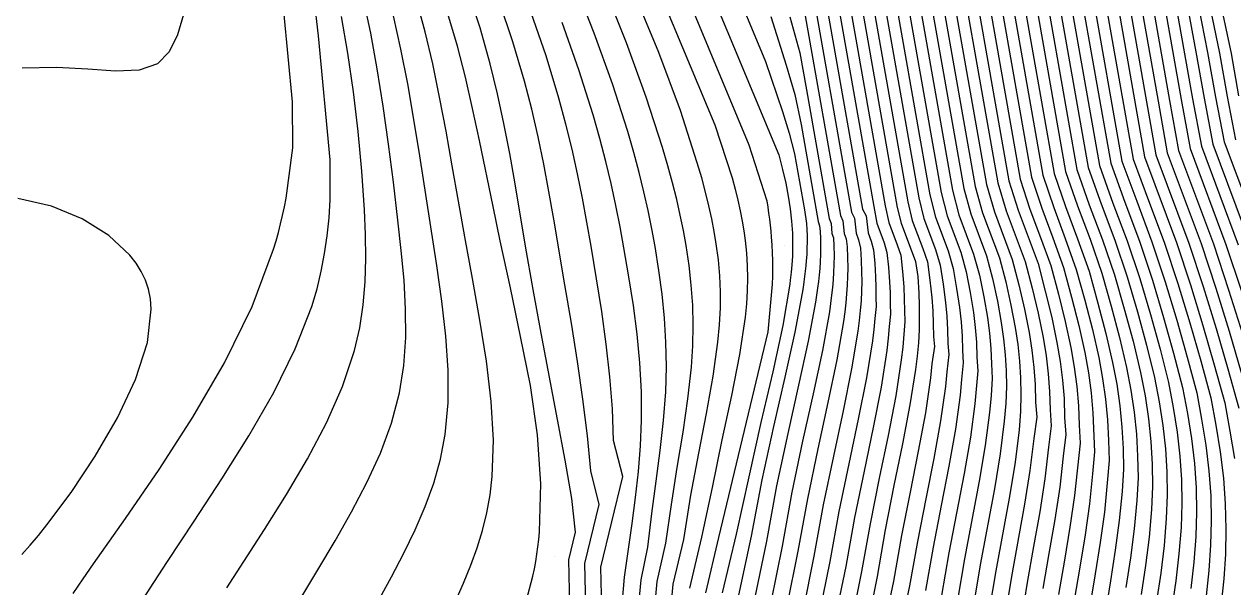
# Model space of a CAD drawing. Extents: x 2356077 to 2359823, y 225951 to 227822.
# Drawn here: x 2356756.3 to 2356848, y 227053.6 to 227096.2 of the extents above; entities that cross this region are included whole.
import ezdxf

# ---------------------------------------------------------------- set-up
doc = ezdxf.new("R2010")
doc.units = 0
for name, color, linetype in [('DTM Contours Major', 7, 'Continuous'), ('DTM Contours Minor', 7, 'Continuous'), ('PH Exist DTM Point', 7, 'Continuous')]:
    doc.layers.add(name, color=color, linetype=linetype)

msp = doc.modelspace()

# ---------------------------------------------------------------- linework, layer by layer
at = {"layer": 'DTM Contours Major'}
for points in [[(2356817.789, 227119.084), (2356824.15, 227083.041), (2356824.528, 227081.48), (2356825.407, 227079.137), (2356825.769, 227077.943), (2356826, 227076.5), (2356826.179, 227075.121), (2356826.276, 227074.077), (2356826.336, 227073.044), (2356826.356, 227072.008), (2356826.434, 227071.169), (2356826.272, 227069.876), (2356826.167, 227068.754), (2356825.796, 227066.141), (2356825.279, 227063.297), (2356824.674, 227060.249), (2356824.045, 227057.025), (2356823.451, 227053.651), (2356822.707, 227050.154)], [(2356815.302, 227108.15), (2356819.883, 227082.198), (2356820.166, 227081.676), (2356820.318, 227080.382), (2356820.551, 227079.763), (2356820.722, 227079.094), (2356820.815, 227078.067), (2356820.873, 227077.06), (2356820.893, 227076.282), (2356820.889, 227075.502), (2356820.912, 227074.811), (2356820.811, 227073.905), (2356820.734, 227073.076), (2356820.633, 227072.216), (2356820.178, 227069.399), (2356819.557, 227066.283), (2356818.84, 227062.904), (2356818.099, 227059.298), (2356817.405, 227055.504), (2356816.592, 227051.545)], [(2356807.004, 227106.619), (2356812.53, 227093.367), (2356813.816, 227089.595), (2356814.311, 227087.932), (2356814.728, 227086.38), (2356815.478, 227082.128), (2356815.64, 227081.101), (2356815.664, 227080.636), (2356815.677, 227080.171), (2356815.679, 227079.705), (2356815.67, 227079.235), (2356815.649, 227078.759), (2356815.617, 227078.274), (2356815.583, 227077.889), (2356815.543, 227077.497), (2356815.495, 227077.095), (2356815.44, 227076.685), (2356815.379, 227076.263), (2356815.31, 227075.831), (2356814.739, 227072.858), (2356813.983, 227069.467), (2356813.125, 227065.719), (2356812.25, 227061.678), (2356811.442, 227057.406), (2356810.476, 227052.937)], [(2356824.351, 227106.929), (2356828.414, 227083.904), (2356828.987, 227081.912), (2356830.263, 227078.51), (2356830.746, 227076.689), (2356831.141, 227074.918), (2356831.462, 227073.225), (2356831.652, 227071.946), (2356831.787, 227070.683), (2356831.866, 227069.419), (2356831.89, 227068.146), (2356831.868, 227066.864), (2356831.752, 227065.477), (2356831.453, 227063.031), (2356831.026, 227060.424), (2356829.997, 227054.802), (2356829.496, 227051.822)], [(2356829.03, 227105.438), (2356832.707, 227084.604), (2356833.481, 227082.251), (2356834.32, 227080.014), (2356835.128, 227077.771), (2356835.741, 227075.519), (2356836.286, 227073.382), (2356836.741, 227071.335), (2356837.017, 227069.791), (2356837.224, 227068.271), (2356837.36, 227066.762), (2356837.487, 227063.8), (2356837.33, 227062.139), (2356837.096, 227059.871), (2356836.757, 227057.513), (2356836.354, 227055.074), (2356835.929, 227052.561)], [(2356834.516, 227099.378), (2356836.992, 227085.349), (2356837.978, 227082.583), (2356839.011, 227079.828), (2356839.95, 227077.07), (2356840.724, 227074.417), (2356841.423, 227071.878), (2356842.02, 227069.437), (2356842.378, 227067.603), (2356842.658, 227065.806), (2356842.852, 227064.035), (2356842.961, 227062.279), (2356842.984, 227060.525), (2356842.922, 227058.761), (2356842.748, 227056.701), (2356842.493, 227054.612), (2356842.186, 227052.494)], [(2356797.6, 227055.612), (2356798.105, 227057.715), (2356797.841, 227060.262), (2356797.325, 227063.165), (2356796.753, 227066.258), (2356795.525, 227072.789), (2356794.913, 227076.111), (2356794.33, 227079.393), (2356793.532, 227084.099), (2356793.127, 227086.397), (2356792.692, 227088.67), (2356792.209, 227090.928), (2356791.656, 227093.182), (2356790.876, 227095.913), (2356789.991, 227098.619)], [(2356803.848, 227048.926), (2356804.312, 227053.99), (2356804.966, 227056.898), (2356805.385, 227059.824), (2356805.835, 227062.627), (2356806.27, 227065.298), (2356806.644, 227067.832), (2356806.911, 227070.221), (2356807.015, 227071.844), (2356807.045, 227073.406), (2356807.005, 227074.927), (2356806.898, 227076.425), (2356806.73, 227077.918), (2356806.504, 227079.424), (2356806.301, 227080.558), (2356806.065, 227081.72), (2356805.792, 227082.921), (2356805.479, 227084.171), (2356805.122, 227085.481), (2356804.716, 227086.862), (2356803.481, 227090.661), (2356801.985, 227094.791), (2356800.293, 227099.064)], [(2356839.081, 227098.536), (2356841.269, 227086.14), (2356843.699, 227079.651), (2356844.757, 227076.442), (2356845.698, 227073.364), (2356846.555, 227070.393), (2356847.36, 227067.508), (2356847.741, 227065.38), (2356848.094, 227063.288)], [(2356843.629, 227097.788), (2356844.908, 227090.545), (2356845.582, 227086.952), (2356848.382, 227079.486)], [(2356771.666, 227053.497), (2356774.536, 227057.927), (2356776.209, 227060.582), (2356777.802, 227063.282), (2356779.242, 227066.01), (2356780.453, 227068.746), (2356781.361, 227071.47), (2356781.757, 227073.204), (2356782.017, 227074.939), (2356782.163, 227076.686), (2356782.213, 227078.46), (2356782.187, 227080.272), (2356782.106, 227082.136), (2356781.91, 227085.072), (2356781.634, 227088.079), (2356781.282, 227091.084), (2356780.857, 227094.009), (2356780.362, 227096.78)], [(2356797.792, 227047.5), (2356797.6, 227055.612)]]:
    msp.add_lwpolyline(points, dxfattribs=at)
at = {"layer": 'DTM Contours Minor'}
for points in [[(2356816.777, 227119.815), (2356823.321, 227082.735), (2356823.659, 227081.333), (2356824.46, 227079.196), (2356824.812, 227078.188), (2356824.996, 227076.812), (2356825.134, 227075.495), (2356825.206, 227074.497), (2356825.244, 227073.509), (2356825.261, 227072.543), (2356825.341, 227071.788), (2356825.145, 227070.478), (2356825.037, 227069.405), (2356824.647, 227066.756), (2356824.11, 227063.864), (2356823.486, 227060.756), (2356822.838, 227057.463), (2356822.229, 227054.011), (2356821.483, 227050.429)], [(2356815.553, 227116.74), (2356821.605, 227082.448), (2356821.866, 227081.184), (2356822.508, 227079.472), (2356822.778, 227078.693), (2356822.912, 227077.471), (2356823.007, 227076.292), (2356823.05, 227075.392), (2356823.065, 227074.497), (2356823.087, 227073.67), (2356822.932, 227071.743), (2356822.825, 227070.769), (2356822.403, 227068.036), (2356821.825, 227065.035), (2356821.156, 227061.798), (2356820.463, 227058.356), (2356819.814, 227054.741), (2356819.036, 227050.98)], [(2356816.636, 227115.605), (2356822.512, 227082.315), (2356822.815, 227081.118), (2356823.899, 227078.229), (2356824.079, 227077.09), (2356824.155, 227075.836), (2356824.185, 227074.885), (2356824.189, 227073.944), (2356824.181, 227073.037), (2356824.119, 227072.064), (2356824.023, 227071.056), (2356823.904, 227070.036), (2356823.48, 227067.355), (2356822.915, 227064.417), (2356822.269, 227061.254), (2356821.605, 227057.894), (2356820.984, 227054.367), (2356820.259, 227050.701)], [(2356819.551, 227114.103), (2356824.993, 227083.269), (2356825.411, 227081.59), (2356826.368, 227079.037), (2356826.754, 227077.689), (2356827.022, 227076.181), (2356827.233, 227074.742), (2356827.352, 227073.653), (2356827.428, 227072.575), (2356827.461, 227071.495), (2356827.526, 227070.558), (2356827.392, 227069.273), (2356827.288, 227068.103), (2356826.933, 227065.524), (2356826.434, 227062.728), (2356825.85, 227059.74), (2356825.241, 227056.585), (2356824.665, 227053.289)], [(2356815.235, 227113.541), (2356820.734, 227082.377), (2356820.96, 227081.136), (2356821.52, 227079.642), (2356821.736, 227078.913), (2356821.854, 227077.785), (2356821.935, 227076.688), (2356821.969, 227075.847), (2356821.977, 227075.006), (2356822, 227074.241), (2356821.911, 227073.295), (2356821.837, 227072.407), (2356821.733, 227071.488), (2356821.297, 227068.711), (2356820.698, 227065.652), (2356820.005, 227062.345), (2356819.287, 227058.822), (2356818.614, 227055.119), (2356817.813, 227051.261)], [(2356820.521, 227113.616), (2356825.844, 227083.454), (2356826.3, 227081.683), (2356827.338, 227078.917), (2356827.748, 227077.434), (2356828.05, 227075.862), (2356828.29, 227074.362), (2356828.427, 227073.227), (2356828.519, 227072.105), (2356828.564, 227070.98), (2356828.617, 227069.952), (2356828.406, 227067.451), (2356828.065, 227064.906), (2356827.585, 227062.157), (2356826.432, 227056.143), (2356825.875, 227052.926)], [(2356821.491, 227113.122), (2356826.699, 227083.615), (2356827.194, 227081.764), (2356828.311, 227078.787), (2356828.746, 227077.182), (2356829.08, 227075.545), (2356829.348, 227073.982), (2356829.503, 227072.801), (2356829.609, 227071.633), (2356829.665, 227070.463), (2356829.708, 227069.349), (2356829.631, 227068.075), (2356829.521, 227066.796), (2356829.195, 227064.284), (2356828.733, 227061.582), (2356827.621, 227055.698), (2356827.083, 227052.559)], [(2356822.463, 227112.621), (2356827.556, 227083.763), (2356828.09, 227081.84), (2356829.286, 227078.65), (2356829.746, 227076.934), (2356830.111, 227075.23), (2356830.405, 227073.604), (2356830.578, 227072.374), (2356830.698, 227071.159), (2356830.766, 227069.943), (2356830.799, 227068.747), (2356830.752, 227067.477), (2356830.636, 227066.138), (2356830.324, 227063.658), (2356829.88, 227061.004), (2356828.809, 227055.251), (2356828.29, 227052.191)], [(2356803.803, 227109.623), (2356813.531, 227086.29), (2356813.816, 227085.194), (2356814.056, 227084.157), (2356814.251, 227083.168), (2356814.401, 227082.216), (2356814.507, 227081.289), (2356814.568, 227080.376), (2356814.58, 227080.028), (2356814.585, 227079.679), (2356814.584, 227079.329), (2356814.577, 227078.977), (2356814.563, 227078.621), (2356814.523, 227077.979), (2356814.472, 227077.403), (2356814.407, 227076.812), (2356814.369, 227076.511), (2356813.837, 227073.375), (2356813.076, 227069.863), (2356812.183, 227066.027), (2356811.254, 227061.92), (2356810.302, 227057.579), (2356809.232, 227053.127)], [(2356802.123, 227108.978), (2356811.262, 227087.063), (2356812.62, 227082.819), (2356812.694, 227082.35), (2356812.761, 227081.886), (2356812.821, 227081.427), (2356812.874, 227080.972), (2356812.921, 227080.521), (2356812.96, 227080.073), (2356813.002, 227079.473), (2356813.032, 227078.878), (2356813.05, 227078.286), (2356813.056, 227077.695), (2356813.051, 227077.106), (2356813.034, 227076.516), (2356812.692, 227072.886), (2356808.949, 227057.317), (2356807.987, 227053.116)], [(2356825.287, 227106.629), (2356829.273, 227084.043), (2356829.885, 227081.982), (2356831.241, 227078.368), (2356831.746, 227076.449), (2356832.171, 227074.607), (2356832.519, 227072.847), (2356832.726, 227071.518), (2356832.876, 227070.205), (2356832.966, 227068.894), (2356832.995, 227067.568), (2356833.099, 227066.435), (2356832.867, 227064.813), (2356832.582, 227062.401), (2356832.173, 227059.843), (2356831.185, 227054.352), (2356830.703, 227051.452)], [(2356826.223, 227106.329), (2356830.132, 227084.181), (2356830.784, 227082.05), (2356832.219, 227078.224), (2356832.746, 227076.212), (2356833.201, 227074.298), (2356833.575, 227072.469), (2356833.8, 227071.088), (2356833.963, 227069.725), (2356834.064, 227068.365), (2356834.102, 227066.992), (2356834.196, 227065.775), (2356833.983, 227064.147), (2356833.71, 227061.769), (2356833.319, 227059.26), (2356832.858, 227056.633), (2356832.372, 227053.902), (2356831.909, 227051.082)], [(2356827.159, 227106.031), (2356830.991, 227084.321), (2356831.683, 227082.117), (2356833.196, 227078.077), (2356833.745, 227075.978), (2356834.23, 227073.991), (2356834.63, 227072.091), (2356834.872, 227070.657), (2356835.05, 227069.242), (2356835.163, 227067.833), (2356835.209, 227066.413), (2356835.293, 227065.117), (2356835.097, 227063.479), (2356834.837, 227061.137), (2356834.464, 227058.677), (2356834.022, 227056.112), (2356833.557, 227053.454)], [(2356828.095, 227105.733), (2356831.849, 227084.461), (2356832.582, 227082.184), (2356833.382, 227080.051), (2356834.162, 227077.922), (2356834.743, 227075.747), (2356835.258, 227073.686), (2356835.686, 227071.713), (2356835.945, 227070.224), (2356836.137, 227068.758), (2356836.261, 227067.299), (2356836.316, 227065.831), (2356836.39, 227064.458), (2356835.966, 227060.505), (2356835.61, 227058.095), (2356835.188, 227055.593), (2356834.743, 227053.007)], [(2356829.965, 227105.145), (2356833.565, 227084.749), (2356834.38, 227082.317), (2356835.259, 227079.976), (2356836.094, 227077.624), (2356836.739, 227075.294), (2356837.314, 227073.079), (2356837.795, 227070.957), (2356838.09, 227069.356), (2356838.311, 227067.783), (2356838.458, 227066.222), (2356838.531, 227064.658), (2356838.584, 227063.141), (2356838.447, 227061.466), (2356838.225, 227059.237), (2356837.903, 227056.932), (2356837.52, 227054.556), (2356837.115, 227052.115)], [(2356805.07, 227048.746), (2356805.535, 227053.791), (2356806.326, 227057.168), (2356806.875, 227060.516), (2356807.468, 227063.706), (2356808.045, 227066.716), (2356808.546, 227069.524), (2356808.912, 227072.108), (2356809.036, 227073.432), (2356809.101, 227074.7), (2356809.108, 227075.93), (2356809.058, 227077.139), (2356808.953, 227078.347), (2356808.792, 227079.571), (2356808.637, 227080.498), (2356808.451, 227081.451), (2356808.231, 227082.44), (2356807.976, 227083.471), (2356807.685, 227084.553), (2356807.355, 227085.693), (2356806.068, 227089.672), (2356804.447, 227094.06), (2356800.599, 227103.288)], [(2356802.501, 227103.399), (2356808.68, 227088.581), (2356809.996, 227084.556), (2356810.222, 227083.69), (2356810.423, 227082.86), (2356810.599, 227082.061), (2356810.749, 227081.289), (2356810.876, 227080.54), (2356810.978, 227079.81), (2356811.08, 227078.845), (2356811.139, 227077.895), (2356811.158, 227076.948), (2356811.136, 227075.991), (2356811.074, 227075.014), (2356810.974, 227074.005), (2356810.545, 227071.175), (2356809.936, 227068.067), (2356809.222, 227064.704), (2356808.481, 227061.108), (2356807.662, 227057.33), (2356806.76, 227053.483)], [(2356815.731, 227100.717), (2356819.04, 227081.968), (2356819.275, 227081.494), (2356819.397, 227080.374), (2356819.59, 227079.86), (2356819.719, 227079.24), (2356819.782, 227078.318), (2356819.816, 227077.405), (2356819.82, 227076.695), (2356819.805, 227075.979), (2356819.768, 227075.252), (2356819.711, 227074.508), (2356819.633, 227073.742), (2356819.533, 227072.949), (2356819.057, 227070.094), (2356818.411, 227066.921), (2356817.67, 227063.469), (2356816.905, 227059.779), (2356816.191, 227055.892), (2356815.37, 227051.832)], [(2356802.625, 227049.106), (2356803.092, 227054.106), (2356803.607, 227056.591), (2356803.913, 227059.137), (2356804.235, 227061.576), (2356804.538, 227063.916), (2356804.789, 227066.169), (2356804.956, 227068.345), (2356805.011, 227070.244), (2356804.979, 227072.101), (2356804.869, 227073.928), (2356804.688, 227075.737), (2356804.446, 227077.542), (2356804.152, 227079.353), (2356803.904, 227080.706), (2356803.625, 227082.083), (2356803.31, 227083.495), (2356802.952, 227084.955), (2356802.544, 227086.475), (2356802.082, 227088.068), (2356800.917, 227091.677), (2356799.534, 227095.518), (2356797.987, 227099.448)], [(2356831.774, 227099.899), (2356834.422, 227084.896), (2356835.28, 227082.384), (2356836.197, 227079.939), (2356837.059, 227077.481), (2356837.736, 227075.071), (2356838.342, 227072.778), (2356838.85, 227070.578), (2356839.162, 227068.92), (2356839.398, 227067.292), (2356839.557, 227065.679), (2356839.638, 227064.067), (2356839.68, 227062.483), (2356839.565, 227060.791), (2356839.355, 227058.603), (2356839.05, 227056.35), (2356838.687, 227054.038), (2356838.301, 227051.671)], [(2356832.689, 227099.724), (2356835.279, 227085.045), (2356836.179, 227082.45), (2356837.135, 227079.902), (2356838.023, 227077.341), (2356838.732, 227074.851), (2356839.369, 227072.477), (2356839.904, 227070.199), (2356840.234, 227068.483), (2356840.485, 227066.798), (2356840.655, 227065.133), (2356840.746, 227063.474), (2356840.777, 227061.826), (2356840.683, 227060.115), (2356840.486, 227057.969), (2356840.198, 227055.77), (2356839.853, 227053.522)], [(2356833.602, 227099.551), (2356836.136, 227085.196), (2356837.079, 227082.516), (2356838.073, 227079.865), (2356838.987, 227077.204), (2356839.728, 227074.633), (2356840.396, 227072.177), (2356840.959, 227069.82), (2356841.306, 227068.044), (2356841.571, 227066.303), (2356841.754, 227064.585), (2356841.853, 227062.877), (2356841.874, 227061.17), (2356841.802, 227059.438), (2356841.617, 227057.335), (2356841.345, 227055.19), (2356841.019, 227053.007)], [(2356835.43, 227099.207), (2356837.848, 227085.504), (2356838.877, 227082.649), (2356839.949, 227079.792), (2356840.912, 227076.939), (2356841.719, 227074.203), (2356842.449, 227071.58), (2356843.088, 227069.052), (2356843.451, 227067.161), (2356843.745, 227065.306), (2356843.951, 227063.482), (2356844.069, 227061.677), (2356844.099, 227059.881), (2356844.042, 227058.082), (2356843.88, 227056.069), (2356843.641, 227054.036), (2356843.352, 227051.983)], [(2356836.343, 227099.037), (2356838.704, 227085.66), (2356839.777, 227082.715), (2356840.887, 227079.756), (2356841.875, 227076.811), (2356842.714, 227073.991), (2356843.476, 227071.283), (2356844.156, 227068.667), (2356844.523, 227066.718), (2356844.832, 227064.804), (2356845.05, 227062.926), (2356845.177, 227061.074), (2356845.215, 227059.237), (2356845.163, 227057.404), (2356845.013, 227055.438), (2356844.789, 227053.462)], [(2356837.256, 227098.868), (2356839.559, 227085.818), (2356840.676, 227082.782), (2356841.824, 227079.72), (2356842.836, 227076.686), (2356843.709, 227073.78), (2356844.502, 227070.986), (2356845.224, 227068.281), (2356845.595, 227066.273), (2356845.919, 227064.301), (2356846.149, 227062.369), (2356846.286, 227060.469), (2356846.331, 227058.591), (2356846.284, 227056.726), (2356846.146, 227054.808), (2356845.938, 227052.89)], [(2356838.169, 227098.701), (2356840.414, 227085.978), (2356841.575, 227082.849), (2356842.762, 227079.686), (2356843.797, 227076.563), (2356844.704, 227073.571), (2356845.529, 227070.689), (2356846.292, 227067.895), (2356846.668, 227065.827), (2356847.007, 227063.795), (2356847.248, 227061.809), (2356847.395, 227059.861), (2356847.447, 227057.943), (2356847.406, 227056.047), (2356847.279, 227054.18), (2356847.087, 227052.321)], [(2356839.996, 227098.36), (2356841.416, 227090.314), (2356842.128, 227086.301), (2356844.636, 227079.617), (2356845.715, 227076.325), (2356846.69, 227073.159), (2356847.58, 227070.099), (2356848.427, 227067.122)], [(2356765.12, 227052.348), (2356766.128, 227053.906), (2356767.17, 227055.495), (2356769.208, 227058.563), (2356771.3, 227061.751), (2356773.341, 227065.015), (2356775.227, 227068.311), (2356776.853, 227071.595), (2356778.114, 227074.824), (2356778.514, 227076.162), (2356778.838, 227077.492), (2356779.093, 227078.823), (2356779.287, 227080.165), (2356779.428, 227081.528), (2356779.522, 227082.921), (2356779.523, 227085.911), (2356778.637, 227095.303), (2356778.304, 227098.166)], [(2356777.29, 227052.732), (2356778.568, 227054.855), (2356779.878, 227057.055), (2356781.136, 227059.26), (2356782.297, 227061.476), (2356783.319, 227063.711), (2356784.157, 227065.971), (2356784.767, 227068.265), (2356785.093, 227070.341), (2356785.237, 227072.453), (2356785.232, 227074.607), (2356785.111, 227076.807), (2356784.906, 227079.058), (2356784.652, 227081.365), (2356784.314, 227084.22), (2356783.945, 227087.113), (2356783.539, 227089.995), (2356783.088, 227092.817), (2356782.587, 227095.529), (2356782.029, 227098.083)], [(2356788.403, 227051.114), (2356789.633, 227053.859), (2356790.173, 227055.208), (2356790.647, 227056.536), (2356791.052, 227057.856), (2356791.383, 227059.185), (2356791.635, 227060.537), (2356791.804, 227061.926), (2356791.895, 227064.699), (2356791.73, 227067.625), (2356791.369, 227070.665), (2356790.873, 227073.782), (2356790.301, 227076.938), (2356789.714, 227080.095), (2356789.232, 227082.798), (2356788.766, 227085.467), (2356788.298, 227088.092), (2356787.811, 227090.666), (2356787.286, 227093.182), (2356786.708, 227095.631), (2356786.112, 227097.829)], [(2356798.824, 227055.339), (2356799.902, 227059.825), (2356799.282, 227062.365), (2356799.025, 227065.018), (2356798.678, 227067.788), (2356798.264, 227070.64), (2356797.802, 227073.539), (2356797.314, 227076.45), (2356796.463, 227081.441), (2356796.097, 227083.524), (2356795.71, 227085.599), (2356795.284, 227087.676), (2356794.806, 227089.768), (2356794.26, 227091.887), (2356793.376, 227094.862), (2356792.362, 227097.857)], [(2356840.909, 227098.188), (2356842.291, 227090.359), (2356842.994, 227086.457), (2356845.574, 227079.58), (2356846.684, 227076.202), (2356847.689, 227072.951), (2356848.608, 227069.802)], [(2356841.817, 227098.051), (2356843.163, 227090.421), (2356843.856, 227086.623), (2356846.51, 227079.548), (2356847.649, 227076.084), (2356848.688, 227072.743)], [(2356842.724, 227097.917), (2356844.036, 227090.483), (2356844.719, 227086.788), (2356847.447, 227079.516), (2356848.614, 227075.968)], [(2356844.499, 227097.664), (2356845.163, 227094.105), (2356845.781, 227090.605), (2356846.445, 227087.114), (2356849.318, 227079.455)], [(2356845.372, 227097.536), (2356846.054, 227094.06), (2356846.654, 227090.663), (2356847.309, 227087.274), (2356850.254, 227079.425)], [(2356846.245, 227097.408), (2356846.946, 227094.014), (2356847.527, 227090.722), (2356848.174, 227087.433)], [(2356768.379, 227096.927), (2356767.932, 227095.392), (2356767.306, 227094.099), (2356766.405, 227093.184), (2356765.018, 227092.709), (2356763.243, 227092.644), (2356761.138, 227092.784), (2356758.759, 227092.923), (2356756.164, 227092.855)], [(2356760.021, 227053.071), (2356760.782, 227054.178), (2356761.574, 227055.321), (2356763.982, 227058.754), (2356766.542, 227062.471), (2356769.1, 227066.42), (2356771.503, 227070.55), (2356773.595, 227074.811), (2356775.223, 227079.15), (2356775.413, 227079.79), (2356775.59, 227080.43), (2356775.754, 227081.072), (2356775.906, 227081.716), (2356776.045, 227082.361), (2356776.171, 227083.009), (2356776.671, 227086.825), (2356776.651, 227090.304), (2356776.001, 227097.193)], [(2356782.859, 227051.944), (2356784.158, 227054.347), (2356785.09, 227056.141), (2356785.948, 227057.909), (2356786.712, 227059.67), (2356787.362, 227061.444), (2356787.878, 227063.25), (2356788.241, 227065.109), (2356788.461, 227067.506), (2356788.46, 227070), (2356788.284, 227072.576), (2356787.98, 227075.22), (2356787.593, 227077.917), (2356786.312, 227086.216), (2356785.866, 227088.972), (2356785.391, 227091.676), (2356784.875, 227094.303), (2356784.304, 227096.827)], [(2356793.909, 227050.757), (2356794.889, 227054.387), (2356795, 227054.943), (2356795.099, 227055.499), (2356795.187, 227056.056), (2356795.265, 227056.614), (2356795.33, 227057.174), (2356795.385, 227057.735), (2356795.491, 227061.383), (2356795.235, 227065.095), (2356794.708, 227068.831), (2356793.947, 227072.54), (2356793.185, 227076.218), (2356792.413, 227079.787), (2356791.863, 227082.388), (2356790.834, 227087.394), (2356790.314, 227089.814), (2356789.762, 227092.189), (2356789.157, 227094.527), (2356788.439, 227096.975)], [(2356800.048, 227055.066), (2356801.7, 227061.935), (2356801.006, 227064.67), (2356800.916, 227067.063), (2356800.724, 227069.495), (2356800.448, 227071.954), (2356800.106, 227074.43), (2356799.716, 227076.909), (2356799.298, 227079.382), (2356798.977, 227081.203), (2356798.638, 227083.026), (2356798.27, 227084.864), (2356797.859, 227086.729), (2356797.395, 227088.634), (2356796.865, 227090.591), (2356795.881, 227093.79), (2356794.742, 227097.069)], [(2356812.922, 227096.771), (2356814.093, 227093.092), (2356814.738, 227090.882), (2356815.219, 227088.601), (2356816.515, 227081.257), (2356816.608, 227080.918), (2356816.674, 227080.505), (2356816.699, 227079.954), (2356816.704, 227079.367), (2356816.694, 227078.775), (2356816.667, 227078.174), (2356816.634, 227077.698), (2356816.592, 227077.212), (2356816.539, 227076.715), (2356816.475, 227076.204), (2356816.402, 227075.679), (2356816.318, 227075.136), (2356815.763, 227072.194), (2356815.034, 227068.857), (2356814.21, 227065.182), (2356813.371, 227061.227), (2356812.595, 227057.048), (2356811.703, 227052.676)], [(2356814.377, 227096.747), (2356815.135, 227094.02), (2356815.641, 227091.218), (2356817.361, 227081.473), (2356817.502, 227081.103), (2356817.563, 227080.335), (2356817.679, 227080.027), (2356817.716, 227079.391), (2356817.725, 227078.686), (2356817.714, 227077.975), (2356817.69, 227077.414), (2356817.652, 227076.844), (2356817.601, 227076.261), (2356817.537, 227075.663), (2356817.458, 227075.046), (2356817.366, 227074.409), (2356816.837, 227071.488), (2356816.136, 227068.203), (2356815.341, 227064.603), (2356814.529, 227060.741), (2356813.778, 227056.67), (2356812.93, 227052.413)], [(2356815.456, 227097.271), (2356818.201, 227081.718), (2356818.39, 227081.299), (2356818.48, 227080.355), (2356818.634, 227079.945), (2356818.719, 227079.342), (2356818.753, 227078.526), (2356818.763, 227077.712), (2356818.752, 227077.074), (2356818.724, 227076.427), (2356818.679, 227075.768), (2356818.617, 227075.093), (2356818.537, 227074.397), (2356818.44, 227073.676), (2356817.937, 227070.785), (2356817.264, 227067.554), (2356816.495, 227064.029), (2356815.706, 227060.256), (2356814.972, 227056.282), (2356814.152, 227052.13)], [(2356847.119, 227097.277), (2356847.837, 227093.967), (2356848.4, 227090.78)], [(2356801.403, 227049.285), (2356801.844, 227054.323), (2356802.412, 227058.378), (2356802.67, 227060.354), (2356802.887, 227062.307), (2356803.046, 227064.248), (2356803.128, 227066.184), (2356803.112, 227068.357), (2356802.993, 227070.535), (2356802.786, 227072.715), (2356802.506, 227074.895), (2356802.17, 227077.073), (2356801.792, 227079.248), (2356801.493, 227080.857), (2356801.17, 227082.476), (2356800.815, 227084.119), (2356800.418, 227085.799), (2356799.971, 227087.531), (2356799.463, 227089.326), (2356798.378, 227092.75), (2356797.113, 227096.319)], [(2356756.141, 227056.036), (2356756.761, 227056.732), (2356757.387, 227057.476), (2356758.027, 227058.273), (2356759.862, 227060.731), (2356761.695, 227063.476), (2356763.373, 227066.372), (2356764.743, 227069.283), (2356765.651, 227072.074), (2356765.944, 227074.609), (2356765.879, 227075.383), (2356765.729, 227076.116), (2356765.495, 227076.811), (2356765.181, 227077.474), (2356764.787, 227078.106), (2356764.317, 227078.712), (2356762.727, 227080.191), (2356760.715, 227081.443), (2356758.382, 227082.403), (2356755.828, 227083.002)], [(2356782.525, 226989.888), (2356783.962, 226995.383), (2356785.481, 227000.79), (2356786.994, 227005.945), (2356788.415, 227010.687), (2356789.656, 227014.852), (2356790.552, 227017.932), (2356790.954, 227019.298), (2356791.342, 227020.566), (2356791.728, 227021.753), (2356792.126, 227022.874), (2356792.47, 227023.762), (2356792.83, 227024.627), (2356793.203, 227025.479), (2356793.59, 227026.33), (2356794.397, 227028.075), (2356795.096, 227029.617), (2356795.8, 227031.253), (2356796.484, 227032.984), (2356797.127, 227034.812), (2356797.706, 227036.737), (2356799.234, 227038.035), (2356798.824, 227055.339)], [(2356787.108, 226988.625), (2356788.857, 226995.076), (2356790.756, 227001.354), (2356792.668, 227007.223), (2356794.46, 227012.446), (2356795.997, 227016.787), (2356798.144, 227022.773), (2356798.327, 227023.296), (2356798.502, 227023.815), (2356798.672, 227024.334), (2356798.834, 227024.861), (2356799.092, 227025.767), (2356799.329, 227026.723), (2356799.545, 227027.745), (2356799.737, 227028.849), (2356799.9, 227030.049), (2356800.677, 227028.57), (2356800.048, 227055.066)]]:
    msp.add_lwpolyline(points, dxfattribs=at)
at = {"layer": 'PH Exist DTM Point'}
for p, q in [((2356775.948, 227080.858), (2356775.948, 227080.858)), ((2356813.976, 227079.471), (2356813.976, 227079.471)), ((2356796.519, 227055.853), (2356796.519, 227055.853))]:
    msp.add_line(p, q, dxfattribs=at)

doc.saveas('drawing.dxf')
